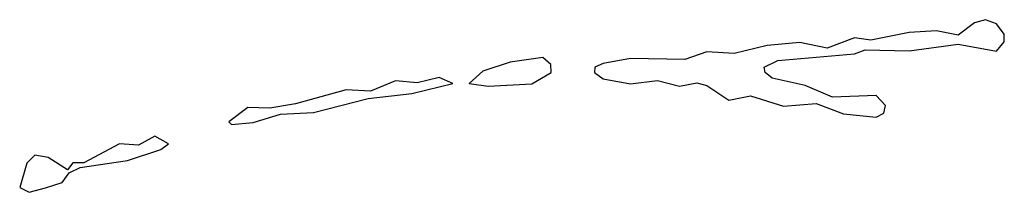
# Model space of a CAD drawing. Extents: x 2769579 to 2883812, y 684207 to 828660.
# Tile 418 of 505: x 2810478 to 2812279, y 799696 to 800011. Entities that reach past the tile are written whole.
import ezdxf

# ---------------------------------------------------------------- set-up
doc = ezdxf.new("R2010")
doc.units = 0

msp = doc.modelspace()

# ---------------------------------------------------------------- linework, layer by layer
at = {"layer": '0CON02XD'}
for points in [[(2812045, 799833.3), (2812059.1, 799840.9), (2812061.9, 799855), (2812045, 799873.1), (2811965, 799870), (2811915, 799891.1), (2811854.6, 799904.6), (2811842, 799915), (2811840, 799925), (2811865, 799937.1), (2812005, 799949.4), (2812025, 799956.2), (2812105, 799954.5), (2812195, 799966.7), (2812265, 799953.8), (2812278.9, 799971.1), (2812279.4, 799985), (2812265, 800004.2), (2812245, 800011.4), (2812225, 800006), (2812195, 799983.3), (2812155, 799991.4), (2812105, 799987.8), (2812035, 799973.8), (2812005, 799978.6), (2811955, 799959.2), (2811905, 799970), (2811845.7, 799964.3), (2811785, 799950), (2811735, 799952.5), (2811695, 799938.9), (2811595, 799940.6), (2811545, 799931.4), (2811530, 799925), (2811529.2, 799915), (2811545, 799903.3), (2811595, 799894.5), (2811645, 799900.5), (2811685, 799890), (2811716.4, 799896.4), (2811735, 799891.5), (2811775, 799864.4), (2811815, 799872.2), (2811875, 799853.3), (2811935, 799858.6), (2811985, 799839.5), (2812045, 799833.3)], [(2811335, 799890), (2811415, 799894.4), (2811450, 799915), (2811449.7, 799929.7), (2811435, 799942.5), (2811375, 799934.2), (2811325, 799917.5), (2811300, 799895), (2811335, 799890)], [(2810865, 799820), (2810905, 799824), (2810955, 799838.8), (2811015, 799842), (2811115, 799867.5), (2811195, 799876.7), (2811270, 799895), (2811245, 799906), (2811205, 799896.2), (2811165, 799900), (2811119.3, 799880.7), (2811075, 799883.3), (2810982, 799858), (2810935, 799850), (2810895, 799851.2), (2810860, 799825), (2810865, 799820)], [(2810495, 799696.2), (2810525, 799704.2), (2810555, 799714), (2810568.3, 799731.7), (2810588.3, 799741.7), (2810675, 799754), (2810735.8, 799774.2), (2810750, 799785), (2810725, 799798.8), (2810695, 799782.5), (2810660, 799785), (2810595, 799750), (2810575, 799750), (2810565, 799737.5), (2810529.5, 799759.5), (2810505, 799764.2), (2810490.5, 799749.5), (2810477.5, 799705), (2810495, 799696.2)]]:
    msp.add_lwpolyline(points, dxfattribs=at)

doc.saveas('drawing.dxf')
